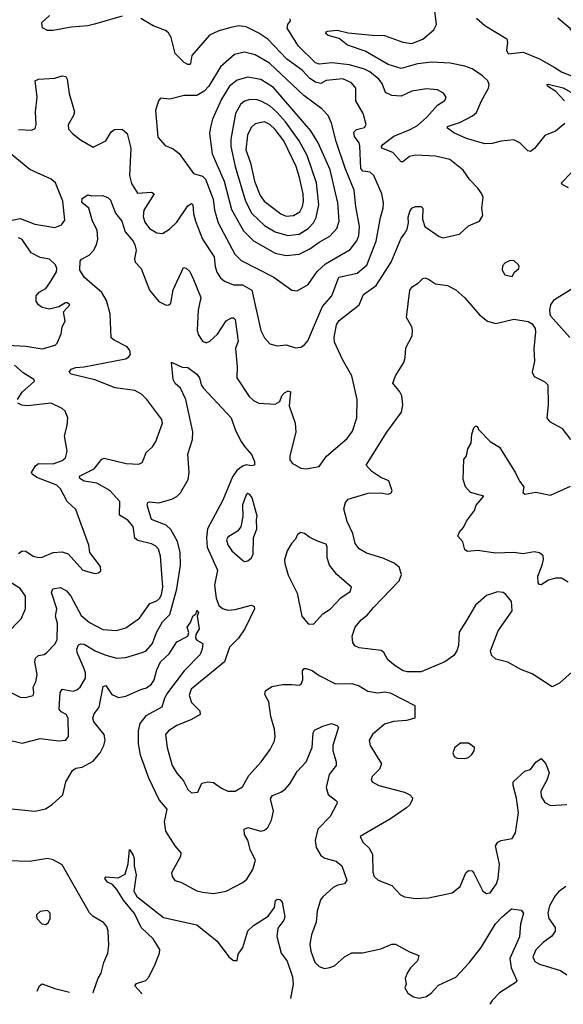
# Model space of a CAD drawing. Extents: x 1443846 to 1577407, y 839182 to 927291.
# Tile 294 of 535: x 1533712 to 1536696, y 839814 to 845221. Entities that reach past the tile are written whole.
import ezdxf

# ---------------------------------------------------------------- set-up
doc = ezdxf.new("R2010")
doc.units = 0

msp = doc.modelspace()

# ---------------------------------------------------------------- linework, layer by layer
at = {"layer": '0CON20XD'}
for points in [[(1536095, 844599.5), (1536060, 844625), (1536060, 844635), (1536131.7, 844658.3), (1536197.4, 844692.6), (1536219.6, 844710.4), (1536246.2, 844775), (1536285.8, 844844.2), (1536288.2, 844865), (1536280.8, 844885), (1536252, 844912), (1536195, 844950.3), (1536155.2, 844965.2), (1536075, 844981.6), (1535975, 844987.8), (1535895, 844977.8), (1535805, 844953.2), (1535734.4, 844974.4), (1535607.5, 845047.5), (1535510.7, 845080.7), (1535465, 845117.5), (1535405, 845133.3), (1535392.5, 845145), (1535393.8, 845155), (1535401.4, 845158.6), (1535455, 845163.2), (1535515, 845147.8), (1535646.7, 845136.7), (1535714.7, 845134.7), (1535815, 845097.6), (1535865, 845090.5), (1535925.2, 845114.8), (1535985.3, 845164.7), (1535998.9, 845195), (1535989, 845285)], [(1534275, 845240.8), (1534123.2, 845196.8), (1534085, 845186.8), (1533995, 845180.4), (1533895, 845161.9), (1533865, 845162), (1533836.4, 845176.4), (1533832.5, 845205), (1533875, 845244)], [(1536219.9, 845229.9), (1536265, 845188.4), (1536385.4, 845115.4), (1536389.5, 845095), (1536383.7, 845053.7), (1536393.8, 845033.8), (1536475, 845041.8), (1536565, 845006.6), (1536645, 844960.7), (1536685, 844933.9), (1536785, 844893.9), (1536825, 844888.9), (1536858.8, 844895), (1536862.9, 844915), (1536831.2, 845055), (1536775, 845113.1), (1536732.7, 845172.7), (1536665, 845228.9)], [(1533775.8, 844614.2), (1533796.3, 844623.7), (1533803.1, 844645), (1533799.2, 844715), (1533808.2, 844795), (1533797.5, 844885), (1533815, 844893.8), (1533905, 844900), (1533945, 844912.5), (1533965, 844908.8), (1533972.5, 844895), (1533982.5, 844815), (1534011.9, 844715), (1534006.9, 844695), (1533977.4, 844642.6), (1533980.4, 844620.4), (1534000.9, 844595), (1534045, 844560.5), (1534115, 844520), (1534185, 844556.2), (1534213.1, 844605), (1534231.7, 844618.3), (1534275, 844619.5), (1534302.2, 844595), (1534322, 844515), (1534315.3, 844365), (1534325, 844321.4), (1534358.9, 844268.9), (1534435, 844273.1), (1534450, 844265), (1534393.7, 844175), (1534390.5, 844140.5), (1534398.7, 844108.7), (1534425, 844074.5), (1534465, 844050), (1534495, 844046.7), (1534535, 844071.1), (1534575, 844109.6), (1534635, 844197.9), (1534655, 844210.6), (1534662.5, 844205), (1534666.1, 844156.1), (1534677.1, 844115), (1534714.6, 844015), (1534779.2, 843919.2), (1534784.7, 843865), (1534794.6, 843835), (1534815, 843803.3), (1534835.3, 843785.3), (1534885, 843764.1), (1534935, 843764), (1534986.9, 843735), (1535034.7, 843514.7), (1535055, 843472.9), (1535085, 843440), (1535125, 843430), (1535175, 843435.6), (1535225, 843418.1), (1535255, 843422.9), (1535275, 843435.7), (1535292.6, 843457.4), (1535335, 843555.8), (1535374.2, 843645), (1535424.8, 843705.2), (1535463.5, 843806.5), (1535565, 843828.9), (1535617.1, 843872.9), (1535667.8, 844005), (1535691.5, 844135), (1535706.7, 844185), (1535708.5, 844215), (1535700.5, 844265), (1535655.8, 844365.8), (1535635, 844383.5), (1535595, 844388.3), (1535583.8, 844403.8), (1535578.7, 844528.7), (1535574.6, 844545), (1535549.7, 844579.7), (1535546.7, 844603.3), (1535561.5, 844618.5), (1535605, 844629.4), (1535614.3, 844645), (1535596.7, 844705), (1535556.7, 844775), (1535556.4, 844845), (1535532.9, 844875), (1535485.3, 844895.3), (1535395, 844886.1), (1535365, 844870), (1535335, 844877.2), (1535305, 844897.8), (1535262.8, 844942.8), (1535177.8, 845005), (1535073.6, 845113.6), (1535025, 845147.5), (1534955, 845181.5), (1534915, 845186.7), (1534871.2, 845178.8), (1534805, 845159.5), (1534754.2, 845135.8), (1534657.5, 845025), (1534648.9, 844981.1), (1534645.5, 844974.5), (1534635.6, 844974.4), (1534615, 844985.6), (1534564.5, 845035), (1534543.8, 845123.8), (1534528.9, 845148.9), (1534511.7, 845161.7), (1534445, 845187.1), (1534377.3, 845227.3)], [(1535824.6, 844045.4), (1535839.2, 844070.8), (1535845.9, 844105), (1535844, 844136), (1535852.9, 844167.1), (1535865, 844186.7), (1535885, 844195.6), (1535915, 844195.7), (1535924.2, 844185), (1535922.2, 844125), (1535935, 844084.6), (1536015, 844030.5), (1536035, 844023.6), (1536126.4, 844043.6), (1536175, 844088.8), (1536236.7, 844115), (1536253.8, 844145), (1536248, 844185), (1536255.9, 844244.1), (1536248, 844265), (1536226.4, 844296.4), (1536182.1, 844342.1), (1536145.8, 844395), (1536072.4, 844452.4), (1535995, 844470.9), (1535883.7, 844476.3), (1535850.8, 844469.2), (1535815, 844440.8), (1535805, 844440), (1535760.8, 844490.8), (1535699.2, 844515), (1535698.1, 844525), (1535705.7, 844535), (1535765, 844581.3), (1535855, 844617.8), (1535895, 844640.7), (1535946.1, 844685), (1536005, 844750.8), (1536045, 844776.7), (1536053.3, 844795), (1536037.9, 844817.9), (1536005, 844836), (1535945, 844841.1), (1535865, 844828.5), (1535805, 844801.6), (1535755.2, 844805.2), (1535720.4, 844820.4), (1535700.9, 844870.9), (1535684, 844894), (1535634.2, 844934.2), (1535605, 844950), (1535523.1, 844973.1), (1535425, 844983.8), (1535355, 844976.7), (1535335, 844983.2), (1535241.8, 845075), (1535180.8, 845175), (1535183.3, 845195), (1535197.5, 845215), (1535195.8, 845225)], [(1535235, 843732), (1535295, 843767.1), (1535345, 843837.8), (1535390.5, 843879.5), (1535525, 843959.6), (1535563, 844007), (1535574.3, 844035.7), (1535577.5, 844085), (1535556.9, 844195), (1535548.4, 844285), (1535497.6, 844405), (1535448.9, 844551.1), (1535423.1, 844653.1), (1535404.7, 844694.7), (1535371.1, 844731.1), (1535270.8, 844805), (1535082.5, 844982.5), (1535005, 845028), (1534945, 845041.8), (1534890.9, 845029.1), (1534815, 844961.5), (1534750, 844855), (1534725, 844827.6), (1534685, 844805.3), (1534615.4, 844804.6), (1534535.7, 844784.3), (1534485, 844790), (1534473.3, 844775), (1534457.7, 844722.3), (1534469.2, 844575), (1534510.9, 844530.9), (1534555, 844511.9), (1534586.3, 844486.3), (1534666.8, 844376.8), (1534715, 844360.8), (1534731.6, 844345), (1534773, 844235), (1534780.3, 844175), (1534801.6, 844105), (1534892.8, 843932.8), (1534928.1, 843898.1), (1535107.1, 843807.1), (1535205, 843735.8), (1535235, 843732)], [(1535175, 843925.3), (1535245, 843933.2), (1535305, 843962.2), (1535355, 843998.7), (1535415, 844031.2), (1535451.8, 844075), (1535465.4, 844115), (1535458.9, 844215), (1535415.8, 844395.8), (1535350.8, 844545), (1535310.8, 844610.8), (1535105, 844848.6), (1535035, 844892.9), (1534965, 844904.7), (1534905, 844888.5), (1534863.3, 844855), (1534819.7, 844785), (1534770, 844675), (1534758.6, 844631.4), (1534753.5, 844595), (1534767.7, 844485), (1534833.8, 844335), (1534875, 844177.8), (1534941.1, 844061.1), (1534995, 844006.8), (1535115, 843938), (1535175, 843925.3)], [(1536702, 844775), (1536655, 844826), (1536608.8, 844855), (1536606.7, 844865), (1536612.8, 844867.2), (1536695, 844845.8), (1536767.2, 844807.2)], [(1535183.5, 844036.5), (1535245, 844043.8), (1535295.5, 844074.5), (1535324.5, 844105.5), (1535339.3, 844135), (1535354.4, 844205), (1535341, 844325), (1535289.8, 844475), (1535245.7, 844555), (1535170.8, 844660.8), (1535125, 844712.1), (1535085, 844747.4), (1535041.4, 844771.4), (1535015, 844780.3), (1534975, 844782.8), (1534945, 844772.8), (1534924.4, 844755.6), (1534896.2, 844705), (1534870.6, 844565), (1534870.9, 844525), (1534893.7, 844415), (1534950.7, 844225), (1534986.4, 844156.4), (1535055, 844090.6), (1535115, 844055.3), (1535183.5, 844036.5)], [(1535175, 844141.9), (1535215, 844144.7), (1535250, 844165), (1535264.2, 844195.8), (1535269.2, 844225), (1535267.4, 844265), (1535248.5, 844355), (1535229.3, 844415), (1535162.6, 844555), (1535115, 844618.2), (1535085, 844645.8), (1535055, 844660.7), (1535005, 844648.2), (1534981.7, 844628.3), (1534962.4, 844587.6), (1534953.2, 844506.8), (1534978.4, 844435), (1535001.4, 844335), (1535031.2, 844255), (1535054.3, 844224.3), (1535144.4, 844155), (1535175, 844141.9)], [(1536705, 844650), (1536652.2, 844607.8), (1536594.3, 844585.7), (1536536.8, 844513.2), (1536515, 844496.7), (1536500.5, 844500.5), (1536458, 844545), (1536425, 844561.5), (1536354.3, 844554.3), (1536305, 844541.2), (1536265, 844540), (1536165, 844568.9), (1536095, 844599.5)], [(1533705, 844618.4), (1533775.8, 844614.2)], [(1533670.2, 844119.8), (1533715, 844129.2), (1533795, 844097.9), (1533905, 844079.5), (1533941.2, 844095), (1533960.3, 844119.7), (1533949.1, 844225), (1533908.2, 844325), (1533884.3, 844345), (1533767.5, 844397.5), (1533613.8, 844525)], [(1536725, 844296.9), (1536688.8, 844315), (1536686.2, 844325), (1536739.3, 844380.7)], [(1533655, 841529.5), (1533715, 841501.4), (1533741.7, 841498.3), (1533785, 841510), (1533790, 841525), (1533786, 841555), (1533800.6, 841585), (1533808.2, 841625), (1533795.5, 841695), (1533798.9, 841715), (1533815, 841730), (1533845.4, 841734.6), (1533860, 841745), (1533905, 841791.1), (1533918, 841815), (1533918.5, 841905), (1533908.9, 841945), (1533915.2, 841985), (1533885.6, 842075), (1533893.9, 842096.1), (1533935, 842102.7), (1533968.5, 842085), (1533992.6, 842055), (1534049, 841949), (1534095, 841910), (1534168.7, 841871.3), (1534244, 841866), (1534295, 841881.5), (1534369.5, 841935), (1534425.3, 842014.7), (1534465, 842030), (1534481.2, 842045), (1534490.9, 842065), (1534497.1, 842105), (1534485.4, 842275), (1534473.1, 842313.1), (1534459.2, 842329.2), (1534435, 842341.8), (1534360.8, 842360.8), (1534343.3, 842373.3), (1534335, 842437.5), (1534305, 842473.3), (1534260, 842500), (1534260.9, 842575), (1534206.2, 842635), (1534135.6, 842675.6), (1534065, 842686.2), (1534041.4, 842701.4), (1534040, 842715), (1534120.6, 842755), (1534163.1, 842806.9), (1534175, 842812.2), (1534295.6, 842784.4), (1534365, 842780), (1534385, 842790), (1534395.9, 842814.1), (1534406.2, 842845), (1534440, 842875), (1534460, 842905), (1534496.2, 843005), (1534491.2, 843025), (1534409.5, 843135), (1534380, 843165), (1534343.9, 843183.9), (1534235, 843200), (1534125, 843243.6), (1533994.6, 843274.6), (1533984.2, 843285), (1533995, 843302), (1534019.4, 843310.6), (1534065, 843313.9), (1534292.4, 843357.6), (1534311.2, 843368.8), (1534319.5, 843385), (1534317.1, 843405), (1534301.9, 843425), (1534230.3, 843460.3), (1534214.6, 843474.6), (1534207.8, 843605), (1534188.1, 843678.1), (1534162.1, 843722.1), (1534108.9, 843768.9), (1534067.5, 843805), (1534041.2, 843845), (1534043.3, 843895), (1534051.2, 843905), (1534092.9, 843927.1), (1534117.1, 843952.9), (1534134, 843985), (1534140.8, 844015), (1534137.5, 844065), (1534111.3, 844115), (1534090.5, 844185), (1534052.5, 844217.5), (1534055, 844238.8), (1534085, 844258.8), (1534105, 844253.8), (1534165.6, 844255.6), (1534195, 844244), (1534210.5, 844230.5), (1534238, 844158), (1534273.3, 844115), (1534290.6, 844055), (1534334.5, 844005), (1534344.6, 843985), (1534350.3, 843955), (1534341.4, 843905), (1534345, 843888.6), (1534378.5, 843855), (1534425, 843735.5), (1534475, 843672.9), (1534515, 843653.2), (1534531.2, 843655), (1534541.9, 843665), (1534553.5, 843736.5), (1534610.6, 843859.4), (1534625, 843856.9), (1534645, 843837.8), (1534666, 843795), (1534705.4, 843695), (1534691.2, 843625), (1534686, 843515), (1534692.3, 843492.3), (1534715, 843455.6), (1534735, 843445.6), (1534755, 843455.4), (1534796.9, 843493.1), (1534845, 843567.5), (1534875, 843584.4), (1534885, 843584.3), (1534893.9, 843573.9), (1534911.1, 843455), (1534896.9, 843415), (1534906, 843315), (1534903.8, 843255), (1534971.1, 843151.1), (1534995, 843129.1), (1535025, 843115.3), (1535115, 843108.9), (1535140.6, 843125), (1535150, 843155), (1535165, 843172.2), (1535185, 843183.1), (1535197.8, 843177.8), (1535191.2, 843101.2), (1535223.1, 843005), (1535228.1, 842955), (1535194.6, 842825), (1535195, 842803.8), (1535207.5, 842785), (1535255, 842758.5), (1535285, 842754.5), (1535355, 842767.1), (1535396, 842824), (1535509, 842921), (1535538.3, 842961.7), (1535563.1, 843035), (1535564.6, 843135), (1535534.8, 843264.8), (1535483.2, 843355), (1535439.8, 843449.8), (1535438.5, 843475), (1535451.1, 843545), (1535465, 843569.5), (1535575, 843655.6), (1535599.1, 843710.9), (1535668.8, 843761.2), (1535751, 843889), (1535805, 844020.8), (1535824.6, 844045.4)], [(1533645, 843434.4), (1533745, 843428.1), (1533835, 843412.7), (1533906.2, 843433.8), (1533917.5, 843445), (1533939.2, 843495), (1533945.8, 843535), (1533961.2, 843565), (1533953, 843617), (1533986.7, 843655), (1533975, 843666.7), (1533963.6, 843666.4), (1533926.7, 843643.3), (1533875, 843630.5), (1533835, 843640.5), (1533815.7, 843655), (1533801.9, 843675), (1533801.9, 843705), (1533819.2, 843725), (1533855, 843745.6), (1533877.1, 843775), (1533913.6, 843836.4), (1533916.6, 843855), (1533908, 843875), (1533875, 843906.2), (1533825, 843915.8), (1533775, 843941.3), (1533725, 844013.8), (1533705, 844022.9)], [(1536415, 843810), (1536427.5, 843835), (1536452.5, 843855), (1536453.3, 843865), (1536450, 843875), (1536425.8, 843895.8), (1536405, 843898.8), (1536377.5, 843885), (1536361.2, 843868.8), (1536360, 843845), (1536375, 843820), (1536415, 843810)], [(1536745, 841640), (1536675, 841577.5), (1536635, 841557.5), (1536525, 841628), (1536462.1, 841652.1), (1536392.1, 841692.1), (1536325, 841710), (1536300.8, 841730.8), (1536296, 841755), (1536338.1, 841865), (1536415.8, 841975), (1536411.4, 842025), (1536380.8, 842065), (1536365, 842075.5), (1536335, 842079.5), (1536275, 842058.8), (1536213.9, 842005), (1536165, 841922), (1536125, 841856.7), (1536121.1, 841785), (1536111.4, 841755), (1536095, 841730), (1536045.4, 841694.6), (1535915, 841640), (1535839.1, 841639.1), (1535816.7, 841645), (1535772, 841672), (1535733.3, 841705), (1535710.8, 841745), (1535696.4, 841756.4), (1535575, 841771.4), (1535552.1, 841782.1), (1535540.3, 841800.3), (1535536.9, 841835), (1535554.2, 841885), (1535585.6, 841924.4), (1535619.8, 841950.2), (1535655.4, 841994.6), (1535795, 842140), (1535807.3, 842175), (1535794, 842214), (1535767, 842237), (1535705, 842264.5), (1535615, 842290.6), (1535575.8, 842315), (1535553.1, 842345), (1535540, 842400), (1535509.4, 842465), (1535491.9, 842535), (1535500.9, 842569.1), (1535515, 842587.5), (1535625, 842620.8), (1535692.3, 842622.3), (1535735, 842616), (1535748.8, 842621.2), (1535756.4, 842633.6), (1535738.7, 842688.7), (1535695, 842707.5), (1535645, 842740), (1535614, 842775), (1535726.9, 842955), (1535807.5, 843065), (1535814.3, 843105), (1535808.6, 843155), (1535797.6, 843177.6), (1535759.2, 843225), (1535774.6, 843265), (1535821.2, 843338.8), (1535828.6, 843365), (1535830.8, 843419.2), (1535866.1, 843485), (1535868.8, 843515), (1535863.8, 843533.8), (1535835.8, 843585), (1535854, 843735), (1535865.8, 843754.2), (1535901.2, 843775), (1535925, 843798.8), (1535935, 843803.3), (1535955.8, 843795.8), (1535995, 843770), (1536060.5, 843760.5), (1536105, 843737.5), (1536155, 843694.3), (1536235, 843600.8), (1536280, 843565), (1536325, 843553.1), (1536425, 843576.5), (1536502.8, 843562.8), (1536525, 843550), (1536540.6, 843525), (1536542.5, 843505), (1536534.6, 843415), (1536537.8, 843345), (1536524.2, 843285), (1536535, 843261.2), (1536595, 843232.5), (1536610, 843215), (1536612.9, 843105), (1536604.6, 843035), (1536620, 843015), (1536687, 842977), (1536735.9, 842915.9)], [(1536731.9, 843475), (1536625.8, 843595), (1536621.9, 843625), (1536627.5, 843655), (1536647.5, 843685), (1536744.7, 843745.3)], [(1533662.9, 841262.9), (1533725, 841247.3), (1533825, 841272.9), (1533925, 841260.8), (1533965, 841264.6), (1533980.5, 841285), (1533977.1, 841385), (1533967.5, 841405), (1533940.1, 841420.1), (1533928.2, 841435), (1533933.2, 841526.8), (1533945, 841543.6), (1534005, 841534.1), (1534025, 841540), (1534043.8, 841555), (1534072.4, 841605), (1534073.5, 841635), (1534066.4, 841656.4), (1534026.7, 841745), (1534024.7, 841765), (1534035, 841787.8), (1534045, 841793.5), (1534065, 841792.4), (1534125.6, 841755), (1534185, 841730.6), (1534245, 841714.7), (1534295, 841718.5), (1534385, 841745.3), (1534405.4, 841755), (1534440, 841795), (1534462.5, 841855), (1534495.2, 841914.8), (1534536.5, 841955), (1534575.2, 842095), (1534593.9, 842225), (1534593.3, 842295), (1534577.2, 842355), (1534541.3, 842421.3), (1534515, 842444.8), (1534435.3, 842475.3), (1534412.1, 842555), (1534415, 842568.8), (1534425, 842574), (1534475, 842567.7), (1534547.3, 842587.3), (1534575, 842602.3), (1534595, 842623.5), (1534636.7, 842695), (1534642.9, 842735), (1534635.5, 842835), (1534659.6, 842915), (1534662.5, 842957.5), (1534624, 843135), (1534595, 843197.5), (1534565, 843223.3), (1534554, 843245), (1534545, 843340), (1534603, 843313), (1534635, 843311.2), (1534685, 843274), (1534698.6, 843255), (1534708, 843215), (1534718.7, 843198.7), (1534872.9, 843035), (1534896.9, 842965), (1534928, 842905), (1534945, 842876.7), (1534985, 842833.3), (1535001.4, 842795), (1535001.2, 842775), (1534985, 842771.1), (1534955, 842776.2), (1534935, 842769.2), (1534904.3, 842745.7), (1534879.5, 842710.5), (1534827.7, 842582.3), (1534743.4, 842425), (1534737.7, 842375), (1534741.6, 842325), (1534797.3, 842197.3), (1534781.4, 842115), (1534790, 842045), (1534805, 842003.8), (1534825, 841987.1), (1534855, 841978.6), (1534895, 841981.4), (1534985, 842005.3), (1534998.5, 841998.5), (1535000.9, 841985), (1534948, 841875), (1534912.3, 841825), (1534864.2, 841775), (1534835.2, 841694.8), (1534653.1, 841545), (1534642.3, 841512.3), (1534655, 841471.4), (1534700, 841425), (1534702.7, 841405), (1534655, 841377.3), (1534574.3, 841345.7), (1534528.6, 841315), (1534512.5, 841295), (1534522.1, 841225), (1534548.1, 841125), (1534575, 841082.5), (1534611.7, 841041.7), (1534635, 840993.8), (1534655, 840976), (1534690.5, 840979.5), (1534712, 841028), (1534745, 841035.8), (1534775, 841031.4), (1534820.2, 841000.2), (1534855, 840984.5), (1534895, 840984.4), (1534935, 841007.5), (1534969.9, 841070.1), (1535038.1, 841145), (1535087.2, 841212.8), (1535110, 841260), (1535114.5, 841285), (1535110.9, 841325), (1535090.5, 841395), (1535079.1, 841475), (1535057.9, 841515), (1535061.8, 841535), (1535095, 841559.5), (1535155, 841569.4), (1535205, 841569.2), (1535245, 841565.7), (1535257.8, 841572.2), (1535266.4, 841595), (1535264.5, 841645.5), (1535272.8, 841657.2), (1535285, 841658.5), (1535317.7, 841647.7), (1535355, 841618.8), (1535445, 841573.9), (1535535.4, 841575.4), (1535575, 841562.9), (1535622.6, 841532.6), (1535675, 841524.6), (1535715, 841530), (1535745, 841524.4), (1535880, 841455), (1535880.8, 841385), (1535835, 841372.8), (1535762.9, 841367.1), (1535715, 841352.5), (1535648.6, 841295), (1535629.4, 841265), (1535635.6, 841235), (1535697.8, 841135), (1535686.9, 841105), (1535646, 841065), (1535641.2, 841045), (1535646, 841035), (1535683.3, 841015), (1535825, 840978.5), (1535853.8, 840965), (1535867.3, 840947.3), (1535866, 840935), (1535852.4, 840907.6), (1535835, 840892.5), (1535747.4, 840832.6), (1535580, 840735), (1535596, 840705), (1535630.4, 840670.4), (1535647.6, 840637.6), (1535650.3, 840540.3), (1535658, 840515), (1535680, 840495), (1535755, 840465.5), (1535802.5, 840415), (1535824, 840404), (1535885, 840395.3), (1535955, 840399), (1536085, 840426.8), (1536129, 840461), (1536161.2, 840535), (1536175, 840548.8), (1536195, 840546.2), (1536205, 840533.3), (1536254.4, 840435), (1536275, 840423.2), (1536295, 840426.5), (1536328.2, 840475), (1536338.4, 840505), (1536346.1, 840583.9), (1536324.2, 840685), (1536335.8, 840704.2), (1536355, 840714), (1536415.7, 840724.3), (1536434, 840755), (1536450.6, 840865), (1536438.5, 840945), (1536420, 841015), (1536421.4, 841035), (1536485, 841093.3), (1536515, 841103.3), (1536545.8, 841144.2), (1536575, 841163.3), (1536600.8, 841135), (1536618, 841085), (1536605.6, 841045), (1536572, 840985), (1536574.6, 840955), (1536595, 840921.2), (1536625, 840906), (1536715, 840911.1)], [(1533700, 843135), (1533725.5, 843175), (1533793.8, 843235), (1533790, 843245), (1533731.7, 843281.7), (1533683.6, 843323.6)], [(1533705, 842290), (1533725, 842304), (1533745, 842302), (1533786, 842275), (1533815, 842267.5), (1533835, 842270), (1533895, 842294.5), (1533945, 842298.9), (1533977.8, 842287.8), (1534058.3, 842198.3), (1534125, 842178.8), (1534145, 842182.5), (1534156.7, 842195), (1534155, 842217.5), (1534096.7, 842295), (1534091.2, 842335), (1534020.7, 842530.7), (1533972.5, 842575), (1533936.2, 842645), (1533916.4, 842665), (1533806.7, 842706.7), (1533780.8, 842725), (1533777.1, 842735), (1533799.5, 842770.5), (1533815, 842783.6), (1533895, 842781.8), (1533945, 842800.5), (1533963.1, 842815), (1533972.1, 842852.1), (1533957.1, 842935), (1533972, 842992), (1533975.8, 843035), (1533961.7, 843071.7), (1533945, 843085.8), (1533885, 843114.3), (1533755, 843101.2), (1533723.9, 843103.9), (1533701.9, 843115)], [(1536722.3, 842132.3), (1536685, 842154.5), (1536653.3, 842153.3), (1536615, 842143.3), (1536575, 842117.5), (1536565, 842118.8), (1536558.2, 842128.2), (1536555.6, 842165), (1536580.6, 842225), (1536587.3, 842257.3), (1536585, 842276.7), (1536565, 842292.5), (1536535, 842297.8), (1536475, 842286.9), (1536424.5, 842294.5), (1536325, 842292.1), (1536225, 842305.8), (1536170.7, 842300.7), (1536155, 842310), (1536143.6, 842353.6), (1536116.7, 842385), (1536123.3, 842405), (1536148.3, 842431.7), (1536165, 842467.5), (1536207.5, 842525), (1536217.5, 842555), (1536260, 842605), (1536186.7, 842625), (1536158.1, 842655), (1536146.2, 842695), (1536150, 842805), (1536164.2, 842825.8), (1536171.2, 842865), (1536190, 842895), (1536193.8, 842945), (1536205, 842980), (1536215, 842990), (1536225, 842987.5), (1536230.7, 842970.7), (1536293.6, 842903.6), (1536345, 842872.5), (1536432.5, 842732.5), (1536455, 842686.2), (1536480, 842655), (1536473.6, 842623.6), (1536484.6, 842614.6), (1536544.3, 842625.7), (1536625, 842610), (1536735, 842658.6)], [(1534945, 842246.2), (1534965, 842248.8), (1534984.3, 842265.7), (1534994.2, 842285), (1534996, 842375), (1535013.8, 842425), (1535011.2, 842475), (1535016, 842495), (1534987.3, 842595), (1534975, 842614.2), (1534965, 842618.6), (1534955, 842611.2), (1534935, 842556.7), (1534936.6, 842493.4), (1534925.8, 842435), (1534907.4, 842412.6), (1534855, 842378.6), (1534847.1, 842365), (1534855, 842336.2), (1534875.6, 842305), (1534935, 842252), (1534945, 842246.2)], [(1535325, 841901.4), (1535375, 841958.1), (1535416.3, 841983.7), (1535474.7, 842045.3), (1535525, 842081.4), (1535534, 842105), (1535451.9, 842175), (1535412.2, 842225), (1535398.8, 842265), (1535400, 842325), (1535395, 842340), (1535346.4, 842356.4), (1535305, 842376.7), (1535275, 842400), (1535255, 842404), (1535235.9, 842394.1), (1535225, 842367.5), (1535203.3, 842345), (1535180, 842305), (1535166, 842255), (1535167.1, 842235), (1535185, 842170), (1535235, 842072.5), (1535260.4, 841945), (1535295, 841902.7), (1535325, 841901.4)], [(1533635.5, 841844.5), (1533719.7, 841930.3), (1533744.2, 841985.8), (1533742.9, 842055), (1533715, 842098.1), (1533653.3, 842135)], [(1533648.6, 840888.6), (1533795, 840875.3), (1533852.6, 840887.4), (1533889.6, 840910.4), (1533948.8, 840965), (1533966, 841035), (1534002.1, 841097.9), (1534019.5, 841110.5), (1534055, 841115.8), (1534115, 841149.5), (1534154.2, 841195), (1534174, 841235), (1534181.4, 841265), (1534175.3, 841295), (1534118.9, 841365), (1534113.3, 841385), (1534120.3, 841409.7), (1534148.9, 841445), (1534170.9, 841559.1), (1534185, 841564), (1534217.8, 841515), (1534255, 841498), (1534293.8, 841506.2), (1534377.2, 841542.8), (1534408.3, 841551.7), (1534435, 841572), (1534449.3, 841595), (1534465, 841651.2), (1534485.6, 841695), (1534532.1, 841737.9), (1534575, 841803.5), (1534635, 841836), (1534640.6, 841855), (1534631.4, 841885), (1534649.2, 841910.8), (1534661.9, 841945), (1534680, 841960), (1534685, 841976), (1534692.5, 841965), (1534685.7, 841945), (1534696.2, 841875), (1534679.2, 841845), (1534677.5, 841825), (1534685, 841813.8), (1534716.7, 841795), (1534714, 841765), (1534702, 841735), (1534614.8, 841645.2), (1534522.5, 841525), (1534506.4, 841495), (1534491.5, 841445), (1534405, 841398.2), (1534371.2, 841355), (1534362.8, 841315), (1534361.8, 841245), (1534373.8, 841183.8), (1534418, 841058), (1534477.1, 840935), (1534518.9, 840885), (1534504, 840815), (1534512.3, 840765), (1534563.1, 840685), (1534596.9, 840645), (1534594.4, 840625), (1534545.8, 840535), (1534548, 840515), (1534564.3, 840494.3), (1534596.7, 840485), (1534685, 840437.1), (1534715, 840430), (1534775, 840423.1), (1534845, 840434.4), (1534937.4, 840482.6), (1534958.9, 840501.1), (1534991.1, 840555), (1535005.6, 840605), (1534978.5, 840658.5), (1534964.6, 840715), (1534945, 840746), (1534944.6, 840775.4), (1534965, 840785.4), (1535035, 840765.5), (1535055, 840770), (1535074.7, 840785.3), (1535094.6, 840825), (1535105.9, 840874.1), (1535088.3, 840941.7), (1535098.8, 840961.2), (1535145, 840978.2), (1535168.9, 840995), (1535194.5, 841025), (1535235, 841093.1), (1535285, 841145.7), (1535317.8, 841225), (1535322.5, 841305), (1535330.3, 841319.7), (1535375, 841342), (1535424.1, 841355.9), (1535452.5, 841345), (1535462.5, 841335), (1535430, 841235), (1535431.2, 841205), (1535448.9, 841145), (1535448.1, 841125), (1535410.4, 841075), (1535393.8, 841005), (1535405.3, 840965.3), (1535446, 840935), (1535453.8, 840925), (1535452, 840915), (1535415.5, 840845), (1535347.7, 840775), (1535334, 840714), (1535339.6, 840675), (1535365, 840631.1), (1535385.9, 840615.9), (1535449.4, 840599.4), (1535480, 840575), (1535507.8, 840495), (1535494.6, 840475.4), (1535458.3, 840468.3), (1535432.5, 840455), (1535375.3, 840404.7), (1535363.3, 840386.7), (1535345.3, 840325), (1535338.5, 840265), (1535312.9, 840195), (1535304.6, 840145), (1535310, 840105), (1535332.7, 840045), (1535355, 840021.4), (1535385, 840010), (1535415, 840015.5), (1535440, 840025), (1535495.4, 840074.6), (1535535, 840095.6), (1535593, 840097), (1535695, 840118.6), (1535755, 840144.3), (1535775, 840144.3), (1535851.1, 840101.1), (1535902, 840082), (1535895, 840052), (1535856.2, 840015), (1535838.8, 839985), (1535827.5, 839955), (1535832.5, 839925), (1535826.7, 839905), (1535842.5, 839875), (1535874.1, 839854.1), (1535905, 839848), (1535945, 839856.2), (1535971.2, 839875), (1536010.9, 839919.1), (1536105, 839963.1), (1536178.8, 840041.2), (1536245.6, 840125), (1536324.4, 840255), (1536359.4, 840295), (1536412, 840338), (1536465, 840330.4), (1536477.8, 840315), (1536460, 840255), (1536454.5, 840185), (1536403.1, 840065), (1536408.9, 840015), (1536440, 839945), (1536436.2, 839935), (1536345, 839877.3), (1536305.6, 839834.4), (1536291.7, 839813.8)], [(1536155, 841164.2), (1536175, 841170), (1536193.3, 841185), (1536206.7, 841205), (1536208.8, 841225), (1536175, 841247.5), (1536131.7, 841248.3), (1536100, 841225), (1536090, 841195), (1536096.7, 841175), (1536112.5, 841165), (1536155, 841164.2)], [(1534382.7, 839869.8), (1534380, 839875), (1534343.8, 839915), (1534352.5, 839927.5), (1534404.4, 839945), (1534418.8, 839961.2), (1534452.2, 840025), (1534478.6, 840095), (1534480.8, 840115), (1534445, 840173), (1534378.4, 840235), (1534341.7, 840311.7), (1534281.2, 840385), (1534245.7, 840445), (1534221.7, 840471.7), (1534193.1, 840485), (1534178.8, 840505), (1534185, 840513.3), (1534251.7, 840508.3), (1534290.7, 840529.3), (1534308, 840585), (1534315, 840663.3), (1534335, 840633.3), (1534339.5, 840615), (1534340, 840575), (1534351.5, 840525), (1534338.7, 840435), (1534355, 840405.4), (1534501.2, 840291.2), (1534685, 840250), (1534795, 840160), (1534859.2, 840075), (1534885, 840054.2), (1534905, 840053.8), (1534911.1, 840088.9), (1534936.8, 840125), (1534965, 840217.5), (1534995, 840246.7), (1535075, 840297.5), (1535111.4, 840345), (1535115.4, 840384.6), (1535125, 840391.9), (1535139.8, 840389.8), (1535151.9, 840375), (1535167.8, 840295), (1535161.9, 840275), (1535128.3, 840231.7), (1535123, 840187), (1535147.1, 840095), (1535180, 840050), (1535209.4, 839965), (1535212.9, 839925), (1535198.2, 839845.9)], [(1534113.9, 839877.7), (1534115, 839878.8), (1534142.4, 839957.6), (1534159.2, 839985), (1534173.8, 840043.8), (1534196, 840095), (1534201.7, 840138.3), (1534198.1, 840215), (1534190.5, 840240.5), (1534172.6, 840262.6), (1534115, 840296.5), (1534095, 840316.9), (1533945, 840579.4), (1533895, 840606.5), (1533865, 840613.8), (1533765, 840598.9), (1533651.3, 840601.3)], [(1536710.1, 840459.9), (1536668.6, 840431.4), (1536650.3, 840409.7), (1536620.8, 840355), (1536610.8, 840315), (1536615.7, 840285.7), (1536650.4, 840235), (1536652, 840215), (1536632.8, 840187.2), (1536585, 840153.9), (1536545, 840112.5), (1536528.2, 840075), (1536539.2, 840049.2), (1536565, 840034.1), (1536679.9, 839999.9), (1536715, 839975.7)], [(1533855, 840251.2), (1533868.3, 840261.7), (1533880, 840285), (1533878.8, 840315), (1533865, 840328.8), (1533825, 840323.8), (1533803.8, 840305), (1533806.2, 840285), (1533833.3, 840255), (1533855, 840251.2)], [(1533807.8, 839886.7), (1533821.2, 839915), (1533835, 839926.2), (1533905, 839901.4), (1533986.1, 839881.4)]]:
    msp.add_lwpolyline(points, dxfattribs=at)

doc.saveas('drawing.dxf')
